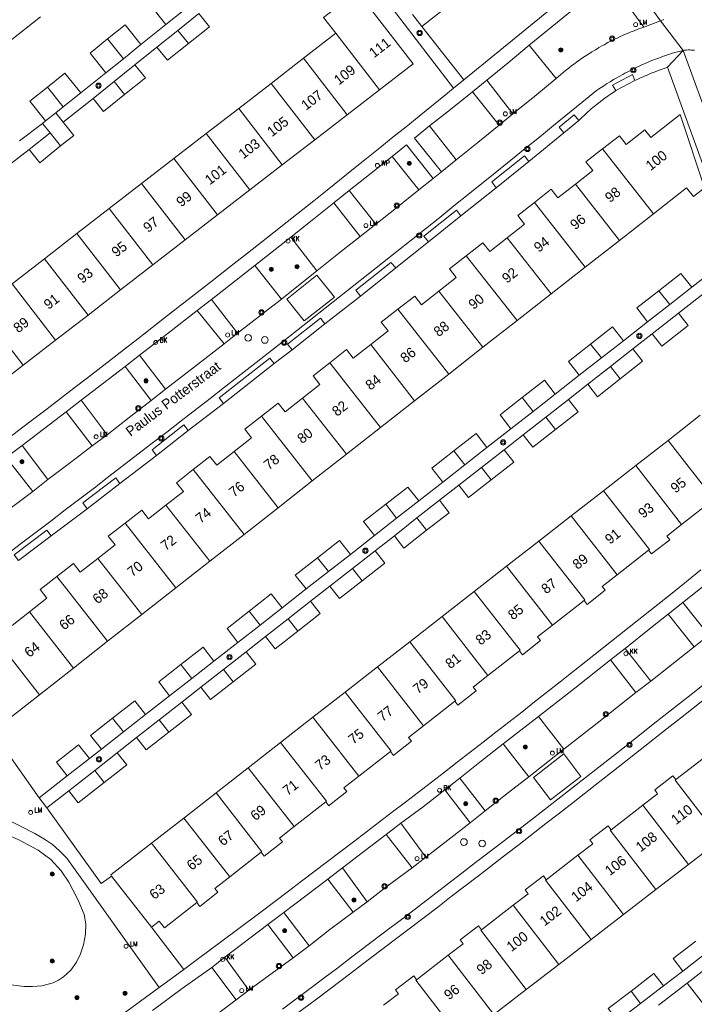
# Model space of a CAD drawing. Header units: metres. Extents: x 138165 to 154469, y 480134 to 494189.
# Tile 814 of 1056: x 146221 to 146305, y 488258 to 488381. Entities that reach past the tile are written whole.
import ezdxf

# ---------------------------------------------------------------- set-up
doc = ezdxf.new("R2010")
doc.units = ezdxf.units.M
doc.header["$LTSCALE"] = 0.001
doc.header["$MEASUREMENT"] = 0
for name, color, linetype, lineweight in [('Level 5', 7, 'Continuous', 0), ('TOP-L-terrein schutting raster hek leuning', 7, 'Continuous', 0), ('TOP-L-topo objecten punt', 7, 'Continuous', 0), ('TOP-L-topo objecten vlak', 7, 'Continuous', 0), ('TOP-L-verharding molgoot', 7, 'Continuous', 0), ('TOP-T-topo huisnummering naamgeving', 7, 'Continuous', 0)]:
    doc.layers.add(name, color=color, linetype=linetype, lineweight=lineweight)
doc.styles.add('Style-INTL_ISO', font='INTL_ISO.shx')
doc.styles.add('Style-STANDARD', font='STANDARD.shx')

# ---------------------------------------------------------------- blocks, each defined once
blk = doc.blocks.new('24')
at = {"layer": 'TOP-L-topo objecten punt', "color": 7, "linetype": 'Continuous', "lineweight": 0}
for radius in [0.025, 0.0182, 0.0115, 0.005]:
    blk.add_circle((0, 0), radius, dxfattribs=at)
blk = doc.blocks.new('39')
at = {"layer": 'TOP-L-topo objecten punt', "color": 7, "linetype": 'Continuous', "lineweight": 0}
for p, q in [((0.0175, 0.0175), (-0.0175, 0.0175)), ((-0.0175, 0.0175), (-0.0175, -0.0175)), ((0.0175, 0.0175), (0.0175, -0.0175)), ((0.0175, -0.0175), (-0.0175, -0.0175))]:
    blk.add_line(p, q, dxfattribs=at)
blk.add_circle((0, 0), 0.0332, dxfattribs=at)
blk = doc.blocks.new('72')
at = {"layer": 'TOP-L-topo objecten punt', "color": 7, "linetype": 'Continuous', "lineweight": 0}
blk.add_circle((0, 0), 0.025, dxfattribs=at)
at = {"layer": 'TOP-L-topo objecten punt', "color": 7, "linetype": 'Continuous', "lineweight": 0, "style": 'Style-STANDARD'}
blk.add_text('BK', height=0.06, dxfattribs=at).set_placement((0.0483, 0))
blk = doc.blocks.new('*U13')
at = {"layer": 'Level 5', "color": 7, "linetype": 'Continuous', "lineweight": 0}
blk.add_circle((0, 0), 0.0415, dxfattribs=at)
blk = doc.blocks.new('150')
at = {"layer": 'Level 5', "color": 7, "linetype": 'Continuous', "lineweight": 0}
blk.add_blockref('*U13', (0, 0), dxfattribs=at)
blk = doc.blocks.new('73')
at = {"layer": 'TOP-L-topo objecten punt', "color": 7, "linetype": 'Continuous', "lineweight": 0}
blk.add_circle((0, 0), 0.025, dxfattribs=at)
at = {"layer": 'TOP-L-topo objecten punt', "color": 7, "linetype": 'Continuous', "lineweight": 0, "style": 'Style-STANDARD'}
blk.add_text('WP', height=0.06, dxfattribs=at).set_placement((0.0483, 0))
blk = doc.blocks.new('16')
at = {"layer": 'TOP-L-topo objecten punt', "color": 7, "linetype": 'Continuous', "lineweight": 0}
blk.add_circle((0, 0), 0.025, dxfattribs=at)
at = {"layer": 'TOP-L-topo objecten punt', "color": 7, "linetype": 'Continuous', "lineweight": 0, "style": 'Style-STANDARD'}
blk.add_text('LM', height=0.06, dxfattribs=at).set_placement((0.0483, 0))
blk = doc.blocks.new('119')
at = {"layer": 'TOP-L-topo objecten punt', "color": 7, "linetype": 'Continuous', "lineweight": 0}
blk.add_circle((0, 0), 0.025, dxfattribs=at)
at = {"layer": 'TOP-L-topo objecten punt', "color": 7, "linetype": 'Continuous', "lineweight": 0, "style": 'Style-STANDARD'}
blk.add_text('KK', height=0.06, dxfattribs=at).set_placement((0.0483, 0))

msp = doc.modelspace()

# ---------------------------------------------------------------- linework, layer by layer
at = {"layer": 'TOP-L-terrein schutting raster hek leuning', "flags": 128}
msp.add_lwpolyline([(146216.48, 488280.27), (146220.94, 488278.39), (146223.42, 488277.08), (146224.99, 488275.88), (146226.27, 488274.49), (146227.23, 488273.09), (146227.73, 488272.13), (146228.42, 488270.85), (146229.16, 488269.05), (146229.36, 488267.89), (146229.31, 488266.61), (146229.08, 488265.26), (146228.71, 488264.16), (146228.2, 488263.09), (146227.49, 488262.13), (146226.59, 488261.29), (146225.97, 488260.87), (146225.27, 488260.52), (146223.89, 488260.14), (146222.73, 488260.08), (146221.67, 488260.09), (146220.04, 488260.28), (146218.47, 488260.54)], dxfattribs=at)
at = {"layer": 'TOP-L-topo objecten vlak', "flags": 128}
for points in [[(146300.96, 488380.4), (146296.24, 488386.95), (146302.29, 488392.04)], [(146255.73, 488388.44), (146258.07, 488388.57), (146261.32, 488387.54), (146263.18, 488386.59), (146265.82, 488384.38), (146267.64, 488381.82), (146275.16, 488372)], [(146293.5, 488387.01), (146276.44, 488373.05)], [(146284.6, 488377.36), (146289.44, 488381.31), (146294.56, 488385.58)], [(146294.56, 488385.58), (146298.85, 488379.63)], [(146239.55, 488384.15), (146237.37, 488382.4), (146239.33, 488379.95)], [(146265.93, 488371.83), (146270.12, 488375.07), (146264.68, 488382.09), (146263.15, 488384.07), (146258.97, 488380.84), (146260.5, 488378.86)], [(146271.21, 488379.7), (146275.07, 488382.73), (146273.89, 488384.22)], [(146219.95, 488377.91), (146223.7, 488380.91)], [(146241.52, 488381.7), (146239.33, 488379.95)], [(146240.83, 488379.22), (146243.44, 488381.32)], [(146242.14, 488377.58), (146244.76, 488379.68), (146243.44, 488381.32)], [(146271.21, 488379.7), (146270.04, 488381.2)], [(146236.21, 488377.45), (146234.25, 488379.9), (146232.06, 488378.15)], [(146239.33, 488379.95), (146236.21, 488377.45)], [(146276.44, 488373.05), (146271.21, 488379.7)], [(146298.85, 488379.63), (146298.37, 488379.45), (146298.13, 488379.36), (146297.65, 488379.18), (146297.41, 488379.09), (146297.17, 488378.99), (146296.7, 488378.79), (146296.47, 488378.69), (146296.23, 488378.58), (146296, 488378.48), (146295.54, 488378.26), (146295.31, 488378.15), (146294.85, 488377.92), (146294.4, 488377.69), (146294.17, 488377.57), (146293.95, 488377.44), (146293.72, 488377.32), (146293.28, 488377.07), (146293.06, 488376.94), (146292.84, 488376.81), (146292.4, 488376.54), (146291.97, 488376.27), (146291.54, 488375.99), (146291.11, 488375.7), (146290.9, 488375.56), (146290.49, 488375.26), (146290.28, 488375.11), (146289.87, 488374.8), (146289.67, 488374.65), (146289.47, 488374.49), (146289.27, 488374.33), (146289.07, 488374.17), (146288.87, 488374.01), (146288.48, 488373.68), (146288.28, 488373.51), (146287.95, 488373.22)], [(146300.96, 488380.4), (146298.85, 488379.63)], [(146301.38, 488380.58), (146301.27, 488380.53), (146301.07, 488380.44), (146300.96, 488380.4)], [(146303.77, 488376.72), (146300.96, 488380.4)], [(146238.21, 488377.13), (146240.83, 488379.22)], [(146240.83, 488379.22), (146242.14, 488377.58)], [(146260.5, 488378.86), (146256.47, 488375.74)], [(146260.5, 488378.86), (146265.93, 488371.83)], [(146232.06, 488378.15), (146229.88, 488376.39), (146231.84, 488373.94)], [(146232.06, 488378.15), (146234.03, 488375.69)], [(146236.21, 488377.45), (146234.03, 488375.69)], [(146235.48, 488374.94), (146238.21, 488377.13)], [(146238.21, 488377.13), (146239.53, 488375.49), (146242.14, 488377.58)], [(146279.29, 488373.01), (146281.97, 488375.18), (146284.6, 488377.36)], [(146287.95, 488373.22), (146284.6, 488377.36)], [(146303.77, 488376.72), (146302.55, 488376.41), (146302.3, 488376.33), (146301.8, 488376.17), (146301.3, 488376), (146300.81, 488375.82), (146300.32, 488375.63), (146300.07, 488375.53), (146299.58, 488375.34), (146299.1, 488375.13), (146298.61, 488374.92), (146298.38, 488374.81), (146297.9, 488374.59), (146297.66, 488374.47), (146297.19, 488374.23), (146296.95, 488374.11), (146296.49, 488373.87), (146296.26, 488373.74), (146295.8, 488373.49), (146295.34, 488373.23), (146295.11, 488373.09), (146294.66, 488372.82), (146294.22, 488372.54), (146293.99, 488372.4), (146293.55, 488372.11), (146293.34, 488371.96), (146292.98, 488371.71), (146291.16, 488370.23), (146287.62, 488367.35), (146285.86, 488365.92), (146284.09, 488364.49), (146282.32, 488363.06), (146280.54, 488361.62), (146276.99, 488358.77), (146275.22, 488357.34), (146273.44, 488355.92), (146271.66, 488354.5), (146269.88, 488353.08), (146268.1, 488351.66), (146266.32, 488350.24), (146264.54, 488348.83), (146262.75, 488347.41), (146260.97, 488346), (146259.18, 488344.59), (146255.6, 488341.77), (146253.81, 488340.37), (146250.22, 488337.56), (146246.63, 488334.76), (146244.84, 488333.36), (146241.24, 488330.57), (146239.44, 488329.17), (146237.64, 488327.78), (146235.83, 488326.39), (146232.22, 488323.62), (146230.42, 488322.23), (146226.8, 488319.46), (146224.99, 488318.08), (146221.36, 488315.33), (146219.55, 488313.95)], [(146301.8, 488374.62), (146303.77, 488376.72)], [(146303.77, 488376.72), (146303.89, 488376.74), (146303.99, 488376.75), (146304.18, 488376.77), (146304.38, 488376.78), (146304.58, 488376.78), (146304.77, 488376.77), (146304.87, 488376.77), (146304.97, 488376.76), (146305.07, 488376.75), (146305.16, 488376.74)], [(146316.35, 488353.55), (146312.68, 488352.31), (146303.77, 488376.72)], [(146234.03, 488375.69), (146231.84, 488373.94)], [(146232.87, 488372.84), (146235.48, 488374.94)], [(146234.18, 488371.21), (146236.8, 488373.3), (146235.48, 488374.94)], [(146256.47, 488375.74), (146252.43, 488372.62)], [(146261.9, 488368.71), (146256.47, 488375.74)], [(146297.76, 488372.98), (146298.04, 488373.12), (146298.29, 488373.23), (146298.54, 488373.34), (146298.78, 488373.45), (146299.03, 488373.56), (146299.28, 488373.66), (146299.53, 488373.77), (146299.78, 488373.87), (146300.28, 488374.07), (146300.78, 488374.26), (146301.29, 488374.44), (146301.8, 488374.62)], [(146301.8, 488374.62), (146310.24, 488351.43)], [(146228.72, 488371.44), (146226.76, 488373.89), (146224.57, 488372.14)], [(146231.84, 488373.94), (146228.72, 488371.44)], [(146295.4, 488371.73), (146294.97, 488372.38), (146297.45, 488373.71), (146297.76, 488372.98)], [(146224.57, 488372.14), (146222.39, 488370.39), (146224.35, 488367.94)], [(146224.57, 488372.14), (146226.54, 488369.69)], [(146230.26, 488370.75), (146232.87, 488372.84)], [(146232.87, 488372.84), (146234.18, 488371.21)], [(146252.43, 488372.62), (146248.4, 488369.49)], [(146257.87, 488365.59), (146252.43, 488372.62)], [(146275.16, 488372), (146276.44, 488373.05)], [(146277.51, 488371.55), (146279.29, 488373.01)], [(146279.29, 488373.01), (146282.55, 488368.84)], [(146287.95, 488373.22), (146285.28, 488371.04), (146282.55, 488368.84)], [(146295.4, 488371.73), (146297.76, 488372.98)], [(146275.16, 488372), (146274.17, 488371.2), (146270.9, 488368.55), (146269.26, 488367.22), (146267.62, 488365.9), (146265.98, 488364.58), (146264.34, 488363.26), (146262.69, 488361.95), (146259.4, 488359.32), (146257.75, 488358), (146254.45, 488355.38), (146252.8, 488354.07), (146249.49, 488351.46), (146247.84, 488350.16), (146244.53, 488347.56), (146242.87, 488346.26), (146239.55, 488343.67), (146236.22, 488341.08), (146234.55, 488339.79), (146232.89, 488338.5), (146229.55, 488335.93), (146227.88, 488334.64), (146224.54, 488332.08), (146222.86, 488330.8), (146221.19, 488329.52), (146219.51, 488328.24)], [(146228.72, 488371.44), (146226.54, 488369.69)], [(146230.26, 488370.75), (146231.57, 488369.11), (146234.18, 488371.21)], [(146261.9, 488368.71), (146265.93, 488371.83)], [(146272.17, 488367.32), (146274.79, 488369.37), (146277.51, 488371.55)], [(146280.84, 488367.42), (146277.51, 488371.55)], [(146290.79, 488367.97), (146291.86, 488369.04), (146292.13, 488369.28), (146292.32, 488369.43), (146292.5, 488369.59), (146292.68, 488369.74), (146292.87, 488369.9), (146293.25, 488370.2), (146293.63, 488370.49), (146294.02, 488370.78), (146294.41, 488371.06), (146294.8, 488371.33), (146295.2, 488371.6), (146295.4, 488371.73)], [(146226.54, 488369.69), (146225.61, 488368.95)], [(146226.55, 488367.78), (146230.26, 488370.75)], [(146225.61, 488368.95), (146224.35, 488367.94)], [(146225.61, 488368.95), (146226.55, 488367.78)], [(146248.4, 488369.49), (146244.36, 488366.38)], [(146253.83, 488362.47), (146248.4, 488369.49)], [(146257.87, 488365.59), (146261.9, 488368.71)], [(146282.55, 488368.84), (146280.84, 488367.42)], [(146288.9, 488366.45), (146288.32, 488367.14), (146290.19, 488368.7), (146290.79, 488367.97)], [(146300.07, 488356.38), (146304.2, 488359.62), (146305.05, 488358.54), (146306.42, 488359.61), (146303.38, 488368.72), (146299.74, 488365.87), (146298.99, 488366.82), (146296.67, 488365.01), (146295.83, 488366.09), (146293.74, 488364.46)], [(146223.97, 488367.63), (146221.09, 488365.46)], [(146224.35, 488367.94), (146223.97, 488367.63)], [(146224.91, 488366.46), (146223.97, 488367.63)], [(146226.22, 488364.83), (146227.86, 488366.14), (146226.55, 488367.78)], [(146273.65, 488361.6), (146270.3, 488365.78), (146272.17, 488367.32)], [(146275.47, 488363.08), (146272.17, 488367.32)], [(146280.84, 488367.42), (146278.2, 488365.24), (146275.47, 488363.08)], [(146288.9, 488366.45), (146290.79, 488367.97)], [(146222.29, 488364.37), (146224.91, 488366.46)], [(146224.91, 488366.46), (146226.22, 488364.83)], [(146244.36, 488366.38), (146240.33, 488363.26)], [(146244.36, 488366.38), (146249.8, 488359.35)], [(146284.56, 488362.89), (146288.9, 488366.45)], [(146222.29, 488364.37), (146223.61, 488362.73), (146226.22, 488364.83)], [(146253.83, 488362.47), (146257.87, 488365.59)], [(146267.51, 488363.49), (146269.3, 488364.95), (146272.64, 488360.77)], [(146219.57, 488362.27), (146222.29, 488364.37)], [(146280.47, 488359.6), (146279.93, 488360.33), (146283.99, 488363.59), (146284.56, 488362.89)], [(146293.74, 488364.46), (146291.66, 488362.82), (146292.51, 488361.74), (146290.34, 488360.04)], [(146300.07, 488356.38), (146293.74, 488364.46)], [(146240.33, 488363.26), (146236.3, 488360.14)], [(146245.77, 488356.23), (146240.33, 488363.26)], [(146249.8, 488359.35), (146253.83, 488362.47)], [(146262.18, 488359.25), (146264.91, 488361.41), (146267.51, 488363.49)], [(146270.86, 488359.33), (146267.51, 488363.49)], [(146273.65, 488361.6), (146275.47, 488363.08)], [(146280.47, 488359.6), (146284.56, 488362.89)], [(146272.64, 488360.77), (146273.65, 488361.6)], [(146236.3, 488360.14), (146232.26, 488357.01)], [(146236.3, 488360.14), (146241.73, 488353.11)], [(146272.64, 488360.77), (146270.86, 488359.33)], [(146290.34, 488360.04), (146288.17, 488358.34), (146287.33, 488359.42), (146285.24, 488357.79)], [(146295.82, 488353.05), (146290.34, 488360.04)], [(146245.77, 488356.23), (146249.8, 488359.35)], [(146260.27, 488357.71), (146262.18, 488359.25)], [(146262.18, 488359.25), (146265.5, 488355.08)], [(146265.5, 488355.08), (146268.05, 488357.09), (146270.86, 488359.33)], [(146276.09, 488356.1), (146280.47, 488359.6)], [(146254.88, 488353.47), (146257.57, 488355.58), (146260.27, 488357.71)], [(146263.54, 488353.53), (146260.27, 488357.71)], [(146285.24, 488357.79), (146283.16, 488356.16), (146284.01, 488355.08), (146281.84, 488353.38)], [(146285.24, 488357.79), (146291.57, 488349.72)], [(146232.26, 488357.01), (146228.23, 488353.89)], [(146237.7, 488349.99), (146232.26, 488357.01)], [(146241.73, 488353.11), (146245.77, 488356.23)], [(146272.04, 488352.89), (146271.47, 488353.56), (146275.52, 488356.82), (146276.09, 488356.1)], [(146295.82, 488353.05), (146300.07, 488356.38)], [(146265.5, 488355.08), (146263.54, 488353.53)], [(146272.04, 488352.89), (146276.09, 488356.1)], [(146228.23, 488353.89), (146224.2, 488350.77)], [(146228.23, 488353.89), (146233.66, 488346.87)], [(146237.7, 488349.99), (146241.73, 488353.11)], [(146250.41, 488349.91), (146254.88, 488353.47)], [(146254.88, 488353.47), (146258.12, 488349.24)], [(146263.54, 488353.53), (146260.82, 488351.4), (146258.12, 488349.24)], [(146267.96, 488349.62), (146272.04, 488352.89)], [(146281.84, 488353.38), (146279.67, 488351.68), (146278.83, 488352.76), (146276.74, 488351.13)], [(146287.32, 488346.39), (146281.84, 488353.38)], [(146291.57, 488349.72), (146295.82, 488353.05)], [(146310.24, 488351.43), (146304.84, 488347.21)], [(146224.2, 488350.77), (146220.16, 488347.65)], [(146229.63, 488343.75), (146224.2, 488350.77)], [(146263.56, 488346.1), (146262.99, 488346.85), (146267.35, 488350.31), (146267.96, 488349.62)], [(146276.74, 488351.13), (146274.66, 488349.5), (146275.51, 488348.42), (146273.34, 488346.72)], [(146276.74, 488351.13), (146283.07, 488343.06)], [(146233.66, 488346.87), (146237.7, 488349.99)], [(146245.02, 488345.67), (146248.1, 488348.1), (146250.41, 488349.91)], [(146253.72, 488345.74), (146250.41, 488349.91)], [(146258.12, 488349.24), (146253.72, 488345.74)], [(146263.56, 488346.1), (146267.96, 488349.62)], [(146287.32, 488346.39), (146291.57, 488349.72)], [(146304.84, 488347.21), (146303.49, 488348.94), (146300.73, 488346.78)], [(146303.2, 488343.99), (146310.77, 488349.92)], [(146220.16, 488347.65), (146225.59, 488340.63)], [(146256.57, 488343.01), (146260.33, 488345.97), (146258.13, 488348.7), (146254.38, 488345.74), (146256.57, 488343.01)], [(146229.63, 488343.75), (146233.66, 488346.87)], [(146273.34, 488346.72), (146271.17, 488345.02), (146270.33, 488346.1), (146268.24, 488344.47)], [(146278.82, 488339.73), (146273.34, 488346.72)], [(146283.07, 488343.06), (146287.32, 488346.39)], [(146300.73, 488346.78), (146297.98, 488344.63), (146299.33, 488342.9)], [(146300.73, 488346.78), (146302.09, 488345.05)], [(146304.84, 488347.21), (146302.09, 488345.05)], [(146243.24, 488344.32), (146245.02, 488345.67)], [(146245.02, 488345.67), (146248.26, 488341.48)], [(146253.72, 488345.74), (146251.21, 488343.77), (146248.26, 488341.48)], [(146259.15, 488342.65), (146263.56, 488346.1)], [(146221.56, 488337.51), (146216.13, 488344.53)], [(146236.06, 488338.73), (146239.61, 488341.48), (146243.24, 488344.32)], [(146246.57, 488340.16), (146243.24, 488344.32)], [(146268.24, 488344.47), (146266.16, 488342.84), (146267.01, 488341.76), (146264.84, 488340.06)], [(146268.24, 488344.47), (146274.57, 488336.4)], [(146302.09, 488345.05), (146299.33, 488342.9)], [(146299.91, 488341.41), (146301.12, 488339.86), (146304.41, 488342.43), (146303.2, 488343.99)], [(146299.91, 488341.41), (146303.2, 488343.99)], [(146225.59, 488340.63), (146229.63, 488343.75)], [(146255.04, 488339.42), (146254.5, 488340.12), (146258.58, 488343.35), (146259.15, 488342.65)], [(146278.82, 488339.73), (146283.07, 488343.06)], [(146299.33, 488342.9), (146296.34, 488340.55)], [(146248.26, 488341.48), (146246.57, 488340.16)], [(146255.04, 488339.42), (146259.15, 488342.65)], [(146296.34, 488340.55), (146294.98, 488342.28), (146292.23, 488340.13)], [(146221.56, 488337.51), (146225.59, 488340.63)], [(146296.34, 488340.55), (146293.58, 488338.4)], [(146297.51, 488339.53), (146299.91, 488341.41)], [(146246.57, 488340.16), (146242.89, 488337.28), (146239.3, 488334.51)], [(146252.83, 488337.69), (146255.04, 488339.42)], [(146264.84, 488340.06), (146262.67, 488338.36), (146261.83, 488339.44), (146259.74, 488337.81)], [(146264.84, 488340.06), (146270.32, 488333.07)], [(146274.57, 488336.4), (146278.82, 488339.73)], [(146292.23, 488340.13), (146289.47, 488337.97), (146290.83, 488336.24)], [(146293.58, 488338.4), (146292.23, 488340.13)], [(146294.7, 488337.33), (146297.51, 488339.53)], [(146295.91, 488335.78), (146298.72, 488337.98), (146297.51, 488339.53)], [(146234.25, 488337.33), (146236.06, 488338.73)], [(146236.06, 488338.73), (146239.3, 488334.51)], [(146246.51, 488332.72), (146245.96, 488333.45), (146252.28, 488338.39), (146252.83, 488337.69)], [(146259.74, 488337.81), (146257.66, 488336.17), (146258.51, 488335.09), (146256.34, 488333.4)], [(146266.07, 488329.74), (146259.74, 488337.81)], [(146293.58, 488338.4), (146290.83, 488336.24)], [(146217.53, 488334.39), (146221.56, 488337.51)], [(146228.79, 488333.13), (146234.25, 488337.33)], [(146237.49, 488333.11), (146234.25, 488337.33)], [(146246.51, 488332.72), (146252.83, 488337.69)], [(146291.88, 488335.12), (146294.7, 488337.33)], [(146294.7, 488337.33), (146295.91, 488335.78)], [(146270.32, 488333.07), (146274.57, 488336.4)], [(146287.83, 488333.9), (146286.48, 488335.63), (146283.72, 488333.47)], [(146290.83, 488336.24), (146287.83, 488333.9)], [(146291.88, 488335.12), (146293.09, 488333.57), (146295.91, 488335.78)], [(146239.3, 488334.51), (146237.49, 488333.11)], [(146289.48, 488333.24), (146291.88, 488335.12)], [(146226.9, 488331.67), (146228.79, 488333.13)], [(146228.79, 488333.13), (146232.01, 488328.84)], [(146232.01, 488328.84), (146234.76, 488330.97), (146237.49, 488333.11)], [(146256.34, 488333.4), (146254.17, 488331.7), (146253.32, 488332.78), (146251.24, 488331.14)], [(146261.82, 488326.41), (146256.34, 488333.4)], [(146266.07, 488329.74), (146270.32, 488333.07)], [(146283.72, 488333.47), (146280.97, 488331.31), (146282.32, 488329.58)], [(146285.08, 488331.74), (146283.72, 488333.47)], [(146287.83, 488333.9), (146285.08, 488331.74)], [(146286.67, 488331.04), (146289.48, 488333.24)], [(146287.88, 488329.49), (146290.69, 488331.69), (146289.48, 488333.24)], [(146221.42, 488327.5), (146224.07, 488329.51), (146226.9, 488331.67)], [(146230.16, 488327.43), (146226.9, 488331.67)], [(146242.11, 488329.34), (146246.51, 488332.72)], [(146285.08, 488331.74), (146282.32, 488329.58)], [(146251.24, 488331.14), (146249.16, 488329.51), (146250.01, 488328.43), (146247.84, 488326.73)], [(146257.57, 488323.07), (146251.24, 488331.14)], [(146283.85, 488328.83), (146286.67, 488331.04)], [(146287.88, 488329.49), (146286.67, 488331.04)], [(146305.9, 488331.26), (146301.88, 488328.12)], [(146238.15, 488326.26), (146237.6, 488326.96), (146241.58, 488330.05), (146242.11, 488329.34)], [(146238.15, 488326.26), (146242.11, 488329.34)], [(146261.82, 488326.41), (146266.07, 488329.74)], [(146282.32, 488329.58), (146279.33, 488327.24)], [(146283.85, 488328.83), (146285.06, 488327.29), (146287.88, 488329.49)], [(146232.01, 488328.84), (146230.16, 488327.43)], [(146279.33, 488327.24), (146277.98, 488328.97), (146275.22, 488326.81)], [(146281.45, 488326.95), (146283.85, 488328.83)], [(146301.88, 488328.12), (146297.86, 488324.99)], [(146307.51, 488320.72), (146307.6, 488320.79), (146301.88, 488328.12)], [(146219.44, 488326), (146221.42, 488327.5)], [(146221.42, 488327.5), (146224.64, 488323.24)], [(146224.64, 488323.24), (146227.43, 488325.36), (146230.16, 488327.43)], [(146247.84, 488326.73), (146245.67, 488325.03), (146244.82, 488326.11), (146242.74, 488324.48)], [(146247.84, 488326.73), (146253.32, 488319.74)], [(146275.22, 488326.81), (146272.46, 488324.66), (146273.82, 488322.92)], [(146275.22, 488326.81), (146276.57, 488325.08)], [(146279.33, 488327.24), (146276.57, 488325.08)], [(146278.64, 488324.75), (146281.45, 488326.95)], [(146279.84, 488323.2), (146282.66, 488325.41), (146281.45, 488326.95)], [(146222.75, 488321.77), (146219.44, 488326)], [(146233.6, 488322.76), (146238.15, 488326.26)], [(146257.57, 488323.07), (146261.82, 488326.41)], [(146242.74, 488324.48), (146240.66, 488322.85), (146241.51, 488321.77), (146239.34, 488320.07)], [(146242.74, 488324.48), (146249.07, 488316.41)], [(146276.57, 488325.08), (146273.82, 488322.92)], [(146275.82, 488322.54), (146278.64, 488324.75)], [(146279.84, 488323.2), (146278.64, 488324.75)], [(146297.86, 488324.99), (146293.84, 488321.85)], [(146297.86, 488324.99), (146303.58, 488317.65)], [(146224.64, 488323.24), (146222.75, 488321.77)], [(146229.53, 488319.61), (146228.98, 488320.34), (146233.08, 488323.46), (146233.6, 488322.76)], [(146253.32, 488319.74), (146257.57, 488323.07)], [(146275.82, 488322.54), (146277.03, 488321), (146279.84, 488323.2)], [(146229.53, 488319.61), (146233.6, 488322.76)], [(146270.83, 488320.58), (146269.47, 488322.31), (146266.71, 488320.16)], [(146273.82, 488322.92), (146270.83, 488320.58)], [(146273.42, 488320.66), (146275.82, 488322.54)], [(146293.84, 488321.85), (146289.82, 488318.71)], [(146293.84, 488321.85), (146299.56, 488314.51), (146299.46, 488314.44)], [(146217.2, 488317.58), (146219.94, 488319.64), (146222.75, 488321.77)], [(146270.83, 488320.58), (146268.07, 488318.42)], [(146270.61, 488318.46), (146273.42, 488320.66)], [(146271.81, 488316.92), (146274.63, 488319.12), (146273.42, 488320.66)], [(146303.58, 488317.65), (146307.51, 488320.72)], [(146225.04, 488316.25), (146229.53, 488319.61)], [(146239.34, 488320.07), (146237.17, 488318.37), (146236.32, 488319.45), (146234.24, 488317.82)], [(146239.34, 488320.07), (146244.82, 488313.08)], [(146249.07, 488316.41), (146253.32, 488319.74)], [(146266.71, 488320.16), (146263.96, 488318), (146265.32, 488316.27)], [(146266.71, 488320.16), (146268.07, 488318.42)], [(146268.07, 488318.42), (146265.32, 488316.27)], [(146267.79, 488316.25), (146270.61, 488318.46)], [(146270.61, 488318.46), (146271.81, 488316.92)], [(146289.82, 488318.71), (146285.8, 488315.58)], [(146295.54, 488311.38), (146289.82, 488318.71)], [(146220.99, 488313.14), (146220.42, 488313.85), (146224.48, 488316.93), (146225.04, 488316.25)], [(146234.24, 488317.82), (146232.16, 488316.19), (146233.01, 488315.11), (146230.84, 488313.41)], [(146240.57, 488309.75), (146234.24, 488317.82)], [(146267.79, 488316.25), (146268.99, 488314.71), (146271.81, 488316.92)], [(146299.46, 488314.44), (146299.83, 488313.97), (146302.1, 488315.73), (146301.73, 488316.21), (146303.58, 488317.65)], [(146220.99, 488313.14), (146225.04, 488316.25)], [(146244.82, 488313.08), (146249.07, 488316.41)], [(146265.32, 488316.27), (146262.32, 488313.92)], [(146265.39, 488314.37), (146267.79, 488316.25)], [(146262.32, 488313.92), (146260.96, 488315.66), (146258.21, 488313.5)], [(146285.8, 488315.58), (146281.77, 488312.44)], [(146285.8, 488315.58), (146291.52, 488308.24), (146291.42, 488308.17)], [(146230.84, 488313.41), (146228.67, 488311.71), (146227.82, 488312.79), (146225.74, 488311.16)], [(146236.32, 488306.42), (146230.84, 488313.41)], [(146258.21, 488313.5), (146255.45, 488311.34), (146256.81, 488309.61)], [(146258.21, 488313.5), (146259.57, 488311.77)], [(146262.32, 488313.92), (146259.57, 488311.77)], [(146262.58, 488312.16), (146265.39, 488314.37)], [(146263.78, 488310.63), (146266.6, 488312.83), (146265.39, 488314.37)], [(146295.54, 488311.38), (146299.46, 488314.44)], [(146240.57, 488309.75), (146244.82, 488313.08)], [(146305.98, 488311.99), (146304.39, 488310.72), (146302.81, 488309.44), (146299.63, 488306.9), (146298.04, 488305.63), (146294.85, 488303.1), (146291.66, 488300.57), (146290.06, 488299.31), (146288.46, 488298.05), (146285.26, 488295.53), (146283.66, 488294.28), (146282.06, 488293.03), (146280.45, 488291.78), (146278.85, 488290.53), (146275.63, 488288.03), (146274.02, 488286.78), (146272.41, 488285.54), (146269.18, 488283.06), (146267.57, 488281.82), (146264.34, 488279.34), (146262.72, 488278.11), (146259.48, 488275.65), (146256.23, 488273.19), (146254.61, 488271.96), (146251.36, 488269.51), (146248.1, 488267.07), (146246.47, 488265.85), (146243.21, 488263.42), (146241.57, 488262.21)], [(146259.76, 488309.96), (146262.58, 488312.16)], [(146263.78, 488310.63), (146262.58, 488312.16)], [(146281.77, 488312.44), (146277.75, 488309.3)], [(146281.77, 488312.44), (146287.49, 488305.1)], [(146312.42, 488308.12), (146309.12, 488312.19), (146303.74, 488307.93)], [(146225.74, 488311.16), (146223.66, 488309.53), (146224.51, 488308.45), (146222.34, 488306.75)], [(146225.74, 488311.16), (146232.07, 488303.09)], [(146259.57, 488311.77), (146256.81, 488309.61)], [(146291.42, 488308.17), (146291.79, 488307.69), (146294.05, 488309.46), (146293.68, 488309.93), (146295.54, 488311.38)], [(146236.32, 488306.42), (146240.57, 488309.75)], [(146256.81, 488309.61), (146253.82, 488307.27)], [(146257.36, 488308.08), (146259.76, 488309.96)], [(146259.76, 488309.96), (146260.96, 488308.43), (146263.78, 488310.63)], [(146253.82, 488307.27), (146252.46, 488309), (146249.71, 488306.84)], [(146277.75, 488309.3), (146273.73, 488306.17)], [(146283.38, 488301.89), (146283.48, 488301.97), (146277.75, 488309.3)], [(146253.82, 488307.27), (146251.06, 488305.11)], [(146254.55, 488305.88), (146257.36, 488308.08)], [(146255.75, 488304.34), (146258.56, 488306.55), (146257.36, 488308.08)], [(146287.49, 488305.1), (146291.42, 488308.17)], [(146301.88, 488306.46), (146303.74, 488307.93)], [(146303.74, 488307.93), (146306.98, 488303.87)], [(146222.34, 488306.75), (146220.17, 488305.05), (146219.32, 488306.13), (146217.24, 488304.5)], [(146222.34, 488306.75), (146227.82, 488299.76)], [(146232.07, 488303.09), (146236.32, 488306.42)], [(146249.71, 488306.84), (146246.95, 488304.69), (146248.31, 488302.95)], [(146251.06, 488305.11), (146249.71, 488306.84)], [(146251.73, 488303.67), (146254.55, 488305.88)], [(146255.75, 488304.34), (146254.55, 488305.88)], [(146273.73, 488306.17), (146269.71, 488303.03)], [(146273.73, 488306.17), (146279.45, 488298.83)], [(146301.88, 488306.46), (146299.74, 488304.76), (146296.54, 488302.19)], [(146305.13, 488302.4), (146301.88, 488306.46)], [(146251.06, 488305.11), (146248.31, 488302.95)], [(146283.38, 488301.89), (146283.75, 488301.42), (146286.01, 488303.18), (146285.64, 488303.66), (146287.49, 488305.1)], [(146223.57, 488296.43), (146217.24, 488304.5)], [(146249.33, 488301.79), (146251.73, 488303.67)], [(146251.73, 488303.67), (146252.93, 488302.14), (146255.75, 488304.34)], [(146306.98, 488303.87), (146305.13, 488302.4)], [(146227.82, 488299.76), (146232.07, 488303.09)], [(146245.31, 488300.61), (146243.96, 488302.34), (146241.2, 488300.18)], [(146248.31, 488302.95), (146245.31, 488300.61)], [(146269.71, 488303.03), (146265.69, 488299.89)], [(146275.34, 488295.62), (146275.43, 488295.69), (146269.71, 488303.03)], [(146294.71, 488300.77), (146296.54, 488302.19)], [(146296.54, 488302.19), (146299.76, 488298.11)], [(146299.76, 488298.11), (146305.13, 488302.4)], [(146246.52, 488299.59), (146249.33, 488301.79)], [(146247.72, 488298.06), (146250.53, 488300.26), (146249.33, 488301.79)], [(146279.45, 488298.83), (146283.38, 488301.89)], [(146209.77, 488300.25), (146215.27, 488292.53), (146214.45, 488291.83), (146213.83, 488291.21), (146212.99, 488290.2), (146212.38, 488289.22), (146211.77, 488287.92), (146211.36, 488286.83), (146210.83, 488284.71), (146210.71, 488284.01), (146210.67, 488283.36), (146214.42, 488282.63), (146216.73, 488282.05), (146218.01, 488281.57), (146219.41, 488280.96), (146221.15, 488280.1), (146223, 488279.15), (146224.22, 488278.45), (146225.21, 488277.75), (146226.09, 488276.99), (146227.01, 488276.08), (146238.48, 488259.97)], [(146223.57, 488296.43), (146227.82, 488299.76)], [(146241.2, 488300.18), (146238.45, 488298.03), (146239.8, 488296.29)], [(146242.56, 488298.45), (146241.2, 488300.18)], [(146245.31, 488300.61), (146242.56, 488298.45)], [(146265.69, 488299.89), (146261.67, 488296.76)], [(146265.69, 488299.89), (146271.41, 488292.56)], [(146285.74, 488293.71), (146290.26, 488297.26), (146294.71, 488300.77)], [(146297.89, 488296.69), (146294.71, 488300.77)], [(146243.7, 488297.38), (146246.52, 488299.59)], [(146246.52, 488299.59), (146247.72, 488298.06)], [(146308.5, 488299.46), (146305.12, 488296.77), (146303.43, 488295.43), (146300.05, 488292.75), (146296.65, 488290.08), (146293.26, 488287.42), (146291.56, 488286.09), (146288.15, 488283.43), (146286.45, 488282.11), (146284.74, 488280.78), (146281.33, 488278.14), (146279.62, 488276.82), (146277.91, 488275.51), (146276.2, 488274.19), (146272.78, 488271.56), (146269.35, 488268.94), (146265.91, 488266.33), (146262.47, 488263.72), (146260.75, 488262.42), (146259.02, 488261.12), (146257.3, 488259.82), (146253.85, 488257.23)], [(146275.34, 488295.62), (146275.71, 488295.15), (146277.97, 488296.91), (146277.6, 488297.38), (146279.45, 488298.83)], [(146242.56, 488298.45), (146239.8, 488296.29)], [(146241.3, 488295.5), (146243.7, 488297.38)], [(146243.7, 488297.38), (146244.9, 488295.85), (146247.72, 488298.06)], [(146299.76, 488298.11), (146297.89, 488296.69)], [(146219.17, 488292.98), (146223.57, 488296.43)], [(146239.8, 488296.29), (146236.81, 488293.95)], [(146254.5, 488255.83), (146257.91, 488258.39), (146259.61, 488259.67), (146261.31, 488260.95), (146264.71, 488263.52), (146266.41, 488264.81), (146269.8, 488267.39), (146271.49, 488268.68), (146273.19, 488269.97), (146274.88, 488271.27), (146278.26, 488273.86), (146281.63, 488276.47), (146283.32, 488277.77), (146286.68, 488280.38), (146288.36, 488281.69), (146290.05, 488283), (146293.4, 488285.62), (146295.08, 488286.94), (146298.43, 488289.57), (146301.77, 488292.21), (146303.44, 488293.53), (146306.78, 488296.18)], [(146261.67, 488296.76), (146257.65, 488293.62)], [(146267.3, 488289.35), (146267.39, 488289.42), (146261.67, 488296.76)], [(146297.89, 488296.69), (146293.05, 488292.87), (146288.89, 488289.64)], [(146236.81, 488293.95), (146235.45, 488295.68), (146232.7, 488293.53)], [(146238.49, 488293.29), (146241.3, 488295.5)], [(146239.68, 488291.77), (146242.5, 488293.97), (146241.3, 488295.5)], [(146271.41, 488292.56), (146275.34, 488295.62)], [(146236.81, 488293.95), (146234.05, 488291.79)], [(146257.65, 488293.62), (146253.62, 488290.48)], [(146257.65, 488293.62), (146263.37, 488286.28)], [(146281.33, 488290.3), (146285.74, 488293.71)], [(146285.74, 488293.71), (146288.89, 488289.64)], [(146223.55, 488283.57), (146217.71, 488291.84), (146219.17, 488292.98)], [(146232.7, 488293.53), (146229.94, 488291.37), (146231.3, 488289.64)], [(146232.7, 488293.53), (146234.05, 488291.79)], [(146235.67, 488291.09), (146238.49, 488293.29)], [(146238.49, 488293.29), (146239.68, 488291.77)], [(146267.3, 488289.35), (146267.67, 488288.87), (146267.76, 488288.95), (146269.93, 488290.64), (146269.56, 488291.11), (146271.41, 488292.56)], [(146234.05, 488291.79), (146231.3, 488289.64)], [(146235.67, 488291.09), (146236.87, 488289.56), (146239.68, 488291.77)], [(146229.8, 488288.47), (146228.45, 488290.2), (146225.69, 488288.04), (146227.05, 488286.31)], [(146233.27, 488289.21), (146235.67, 488291.09)], [(146253.62, 488290.48), (146249.6, 488287.34)], [(146253.62, 488290.48), (146259.35, 488283.15), (146259.25, 488283.07)], [(146281.33, 488290.3), (146278.45, 488288.02), (146275.93, 488286.05)], [(146284.55, 488286.2), (146281.33, 488290.3)], [(146231.3, 488289.64), (146229.8, 488288.47)], [(146230.46, 488287), (146233.27, 488289.21)], [(146231.65, 488285.48), (146234.47, 488287.68), (146233.27, 488289.21)], [(146263.37, 488286.28), (146267.3, 488289.35)], [(146288.89, 488289.64), (146284.55, 488286.2)], [(146285.12, 488286.1), (146287.23, 488283.32), (146291.04, 488286.25), (146288.89, 488289.05), (146285.12, 488286.1)], [(146306.81, 488288.89), (146302.86, 488285.85)], [(146229.8, 488288.47), (146227.05, 488286.31)], [(146227.05, 488286.31), (146223.55, 488283.57)], [(146227.22, 488284.47), (146230.46, 488287)], [(146230.46, 488287), (146231.65, 488285.48)], [(146249.6, 488287.34), (146245.58, 488284.21)], [(146255.33, 488280.01), (146249.6, 488287.34)], [(146259.25, 488283.07), (146259.62, 488282.6), (146259.72, 488282.67), (146261.88, 488284.36), (146261.51, 488284.84), (146263.37, 488286.28)], [(146302.86, 488285.85), (146302.5, 488286.32), (146300.23, 488284.57), (146300.59, 488284.09), (146298.73, 488282.66)], [(146227.22, 488284.47), (146228.41, 488282.95), (146231.65, 488285.48)], [(146274.06, 488284.59), (146275.93, 488286.05)], [(146275.93, 488286.05), (146279.11, 488281.97)], [(146279.11, 488281.97), (146282.03, 488284.23), (146284.55, 488286.2)], [(146302.86, 488285.85), (146302.77, 488285.78), (146308.45, 488278.41)], [(146224.5, 488282.33), (146227.22, 488284.47)], [(146245.58, 488284.21), (146241.56, 488281.07)], [(146245.58, 488284.21), (146251.3, 488276.87), (146251.21, 488276.8)], [(146274.06, 488284.59), (146271.36, 488282.47), (146268.61, 488280.43)], [(146277.23, 488280.46), (146274.06, 488284.59)], [(146224.5, 488282.33), (146223.55, 488283.57)], [(146255.33, 488280.01), (146259.25, 488283.07)], [(146298.73, 488282.66), (146294.79, 488279.61)], [(146304.42, 488275.29), (146298.73, 488282.66)], [(146232.57, 488273.84), (146231.25, 488272.92), (146224.5, 488282.33)], [(146279.11, 488281.97), (146277.23, 488280.46)], [(146241.56, 488281.07), (146237.54, 488277.93)], [(146247.28, 488273.73), (146241.56, 488281.07)], [(146266.76, 488279.02), (146268.61, 488280.43)], [(146268.61, 488280.43), (146271.71, 488276.21)], [(146271.71, 488276.21), (146274.45, 488278.33), (146277.23, 488280.46)], [(146294.79, 488279.61), (146294.42, 488280.09), (146292.15, 488278.34), (146292.52, 488277.86), (146290.66, 488276.43)], [(146251.21, 488276.8), (146251.58, 488276.33), (146253.84, 488278.09), (146253.47, 488278.56), (146255.33, 488280.01)], [(146261.32, 488274.86), (146263.98, 488276.9), (146266.76, 488279.02)], [(146269.99, 488274.85), (146266.76, 488279.02)], [(146294.79, 488279.61), (146294.69, 488279.54), (146300.38, 488272.18)], [(146237.54, 488277.93), (146232.47, 488273.98), (146232.57, 488273.84)], [(146243.17, 488270.53), (146243.26, 488270.6), (146237.54, 488277.93)], [(146304.42, 488275.29), (146308.45, 488278.41)], [(146247.28, 488273.73), (146251.21, 488276.8)], [(146290.66, 488276.43), (146286.71, 488273.38)], [(146296.34, 488269.06), (146290.66, 488276.43)], [(146271.71, 488276.21), (146269.99, 488274.85)], [(146300.38, 488272.18), (146304.42, 488275.29)], [(146259.49, 488273.43), (146261.32, 488274.86)], [(146261.32, 488274.86), (146264.39, 488270.62)], [(146269.99, 488274.85), (146266.9, 488272.58), (146264.39, 488270.62)], [(146237.55, 488267.46), (146232.57, 488273.84)], [(146243.17, 488270.53), (146243.54, 488270.05), (146245.8, 488271.82), (146245.43, 488272.29), (146247.28, 488273.73)], [(146259.49, 488273.43), (146256.76, 488271.37), (146254.03, 488269.31)], [(146262.64, 488269.33), (146259.49, 488273.43)], [(146286.71, 488273.38), (146286.35, 488273.86), (146284.08, 488272.1), (146284.44, 488271.63), (146282.58, 488270.19)], [(146286.71, 488273.38), (146286.62, 488273.31), (146292.3, 488265.95)], [(146296.34, 488269.06), (146300.38, 488272.18)], [(146237.55, 488267.46), (146238.51, 488268.21), (146239.15, 488267.39), (146243.17, 488270.53)], [(146264.39, 488270.62), (146262.64, 488269.33)], [(146254.03, 488269.31), (146252.04, 488267.79)], [(146254.03, 488269.31), (146257.18, 488265.14)], [(146257.18, 488265.14), (146259.74, 488267.16), (146262.64, 488269.33)], [(146282.58, 488270.19), (146278.64, 488267.15)], [(146288.27, 488262.83), (146282.58, 488270.19)], [(146292.3, 488265.95), (146296.34, 488269.06)], [(146241.57, 488262.21), (146237.55, 488267.46)], [(146252.04, 488267.79), (146246.68, 488263.74)], [(146252.04, 488267.79), (146255.17, 488263.66)], [(146278.64, 488267.15), (146278.27, 488267.62), (146276, 488265.87), (146276.37, 488265.4), (146274.51, 488263.96)], [(146278.64, 488267.15), (146278.55, 488267.08), (146284.23, 488259.71)], [(146288.27, 488262.83), (146292.3, 488265.95)], [(146305.35, 488265.73), (146302.52, 488263.55), (146303.71, 488262)], [(146257.18, 488265.14), (146255.17, 488263.66)], [(146306.55, 488264.18), (146303.71, 488262)], [(146245.04, 488262.46), (146246.68, 488263.74)], [(146246.68, 488263.74), (146249.68, 488259.6)], [(146255.17, 488263.66), (146249.68, 488259.6)], [(146274.51, 488263.96), (146270.56, 488260.92)], [(146280.19, 488256.6), (146274.51, 488263.96)], [(146237.65, 488257.09), (146241.37, 488259.81), (146245.04, 488262.46)], [(146238.48, 488259.97), (146241.57, 488262.21)], [(146248.08, 488258.42), (146245.04, 488262.46)], [(146284.23, 488259.71), (146288.27, 488262.83)], [(146301.3, 488260.14), (146300.1, 488261.69), (146297.27, 488259.51)], [(146303.71, 488262), (146301.3, 488260.14)], [(146304.28, 488260.51), (146306.52, 488262.24)], [(146270.56, 488260.92), (146270.2, 488261.39), (146267.93, 488259.64), (146268.3, 488259.17), (146266.43, 488257.73)], [(146276.16, 488253.48), (146270.47, 488260.85), (146270.56, 488260.92)], [(146300.68, 488257.74), (146304.28, 488260.51)], [(146304.28, 488260.51), (146306.31, 488257.87), (146308.56, 488259.59)], [(146238.48, 488259.97), (146228.72, 488252.8), (146220.65, 488246.84)], [(146249.68, 488259.6), (146248.08, 488258.42)], [(146280.19, 488256.6), (146284.23, 488259.71)], [(146297.27, 488259.51), (146294.44, 488257.33), (146295.63, 488255.78)], [(146298.47, 488257.96), (146297.27, 488259.51)], [(146301.3, 488260.14), (146298.47, 488257.96)], [(146248.08, 488258.42), (146244.45, 488255.66), (146240.92, 488253.03)], [(146298.47, 488257.96), (146295.63, 488255.78)]]:
    msp.add_lwpolyline(points, dxfattribs=at)
at = {"layer": 'TOP-L-verharding molgoot', "flags": 128}
for points in [[(146287.95, 488373.22), (146285.28, 488371.04), (146282.55, 488368.84)], [(146280.84, 488367.42), (146278.2, 488365.24), (146275.47, 488363.08)], [(146270.86, 488359.33), (146268.05, 488357.09), (146265.5, 488355.08)], [(146258.12, 488349.24), (146260.82, 488351.4), (146263.54, 488353.53)], [(146253.72, 488345.74), (146251.21, 488343.77), (146248.26, 488341.48)], [(146246.57, 488340.16), (146242.89, 488337.28), (146239.3, 488334.51)], [(146237.49, 488333.11), (146234.76, 488330.97), (146232.01, 488328.84)], [(146224.64, 488323.24), (146227.43, 488325.36), (146230.16, 488327.43)], [(146222.75, 488321.77), (146219.94, 488319.64), (146217.2, 488317.58)], [(146299.76, 488298.11), (146305.13, 488302.4)], [(146297.89, 488296.69), (146293.05, 488292.87), (146288.89, 488289.64)], [(146284.55, 488286.2), (146282.03, 488284.23), (146279.11, 488281.97)], [(146271.71, 488276.21), (146274.45, 488278.33), (146277.23, 488280.46)], [(146264.39, 488270.62), (146266.9, 488272.58), (146269.99, 488274.85)], [(146257.18, 488265.14), (146259.74, 488267.16), (146262.64, 488269.33)], [(146249.68, 488259.6), (146255.17, 488263.66)], [(146248.08, 488258.42), (146244.45, 488255.66), (146240.92, 488253.03)]]:
    msp.add_lwpolyline(points, dxfattribs=at)

# ---------------------------------------------------------------- block references
at = {"layer": 'TOP-L-topo objecten punt', "xscale": 10, "yscale": 10, "zscale": 10}
for name, p in [('16', (146297.85, 488379.94)), ('39', (146270.94, 488378.9)), ('39', (146294.92, 488378.19)), ('24', (146288.53, 488376.79)), ('39', (146297.57, 488374.26)), ('39', (146230.94, 488372.33)), ('16', (146281.62, 488368.82)), ('39', (146280.92, 488367.73)), ('39', (146284.37, 488364.44)), ('73', (146265.68, 488362.39)), ('24', (146269.65, 488362.65)), ('39', (146268.1, 488357.39)), ('16', (146264.25, 488354.9)), ('39', (146270.9, 488353.66)), ('119', (146254.55, 488352.97)), ('24', (146252.45, 488349.44)), ('24', (146255.68, 488349.77)), ('39', (146251.24, 488344.08)), ('16', (146247.02, 488341.26)), ('39', (146298.32, 488341.15)), ('72', (146238.07, 488340.33)), ('150', (146249.58, 488340.9)), ('150', (146251.66, 488340.64)), ('39', (146254.07, 488340.31)), ('24', (146236.86, 488335.55)), ('39', (146235.9, 488332.13)), ('16', (146230.64, 488328.58)), ('39', (146238.75, 488328.38)), ('39', (146281.35, 488327.87)), ('24', (146221.4, 488325.47)), ('39', (146264.19, 488314.38)), ('39', (146247.25, 488301.11)), ('119', (146296.63, 488301.55)), ('39', (146294.13, 488294.01)), ('24', (146284.1, 488289.91)), ('39', (146297.08, 488290.19)), ('39', (146231.01, 488288.39)), ('16', (146287.48, 488289.16)), ('72', (146273.42, 488284.53)), ('24', (146276.68, 488282.84)), ('39', (146280.42, 488283.23)), ('16', (146222.48, 488281.76)), ('39', (146283.32, 488279.43)), ('150', (146276.46, 488278.08)), ('150', (146278.72, 488277.89)), ('16', (146270.62, 488276.01)), ('24', (146225.17, 488274.08)), ('39', (146266.57, 488272.56)), ('24', (146262.75, 488270.86)), ('39', (146269.46, 488268.75)), ('24', (146254.12, 488267.04)), ('16', (146234.37, 488265.09)), ('24', (146225.17, 488263.24)), ('119', (146246.41, 488263.46)), ('39', (146253.42, 488262.62)), ('24', (146234.24, 488259.21)), ('16', (146248.78, 488259.56)), ('24', (146228.25, 488258.67)), ('39', (146256.17, 488258.69))]:
    msp.add_blockref(name, p, dxfattribs=at)

# ---------------------------------------------------------------- texts
at = {"layer": 'TOP-T-topo huisnummering naamgeving', "style": 'Style-INTL_ISO'}
for s, rotation, p in [('111', 37.6, (146265.25, 488375.73)), ('109', 37.7, (146260.87, 488372.34)), ('107', 37.7, (146256.79, 488369.19)), ('105', 37.7, (146252.54, 488365.9)), ('103', 37.7, (146248.98, 488363.14)), ('100', 38, (146299.71, 488361.67)), ('101', 37.7, (146244.79, 488359.9)), ('99', 37.7, (146241.23, 488357.15)), ('98', 38, (146294.64, 488357.69)), ('96', 38, (146290.3, 488354.3)), ('97', 37.7, (146237.11, 488353.96)), ('95', 37.7, (146233.16, 488350.91)), ('94', 38, (146285.78, 488351.49)), ('93', 37.7, (146228.91, 488347.62)), ('92', 38, (146281.81, 488347.64)), ('90', 38, (146277.64, 488344.37)), ('91', 37.7, (146224.72, 488344.38)), ('89', 37.7, (146220.94, 488341.45)), ('88', 38, (146273.3, 488340.97)), ('86', 38, (146269.14, 488337.71)), ('Paulus Potterstraat', 36.9, (146234.93, 488328.55)), ('84', 38, (146264.8, 488334.31)), ('82', 38, (146260.64, 488331.05)), ('80', 38, (146256.3, 488327.65)), ('78', 38, (146252.14, 488324.38)), ('95', 37.9, (146302.81, 488321.49)), ('76', 38, (146247.8, 488320.99)), ('74', 38, (146243.64, 488317.72)), ('93', 37.9, (146298.78, 488318.35)), ('91', 37.9, (146294.63, 488315.11)), ('72', 38, (146239.3, 488314.32)), ('89', 37.9, (146290.6, 488311.97)), ('70', 38, (146235.14, 488311.06)), ('87', 37.9, (146286.7, 488308.92)), ('68', 38, (146230.81, 488307.67)), ('85', 37.9, (146282.55, 488305.68)), ('66', 38, (146226.65, 488304.41)), ('83', 37.9, (146278.52, 488302.54)), ('64', 38, (146222.31, 488301.01)), ('81', 37.9, (146274.75, 488299.6)), ('79', 37.9, (146270.72, 488296.46)), ('77', 37.9, (146266.32, 488293.02)), ('75', 37.9, (146262.67, 488290.18)), ('73', 37.9, (146258.52, 488286.94)), ('71', 37.9, (146254.49, 488283.8)), ('69', 37.9, (146250.47, 488280.66)), ('110', 37.6, (146302.87, 488280.17)), ('67', 37.9, (146246.44, 488277.52)), ('108', 37.6, (146298.46, 488276.77)), ('65', 37.9, (146242.54, 488274.48)), ('106', 37.6, (146294.63, 488273.81)), ('63', 37.9, (146237.89, 488270.84)), ('104', 37.6, (146290.43, 488270.56)), ('102', 37.6, (146286.5, 488267.53)), ('100', 37.6, (146282.37, 488264.35)), ('98', 37.6, (146278.64, 488261.47)), ('96', 37.6, (146274.58, 488258.33))]:
    msp.add_text(s, height=1.25, rotation=rotation, dxfattribs=at).set_placement(p)

doc.saveas('drawing.dxf')
